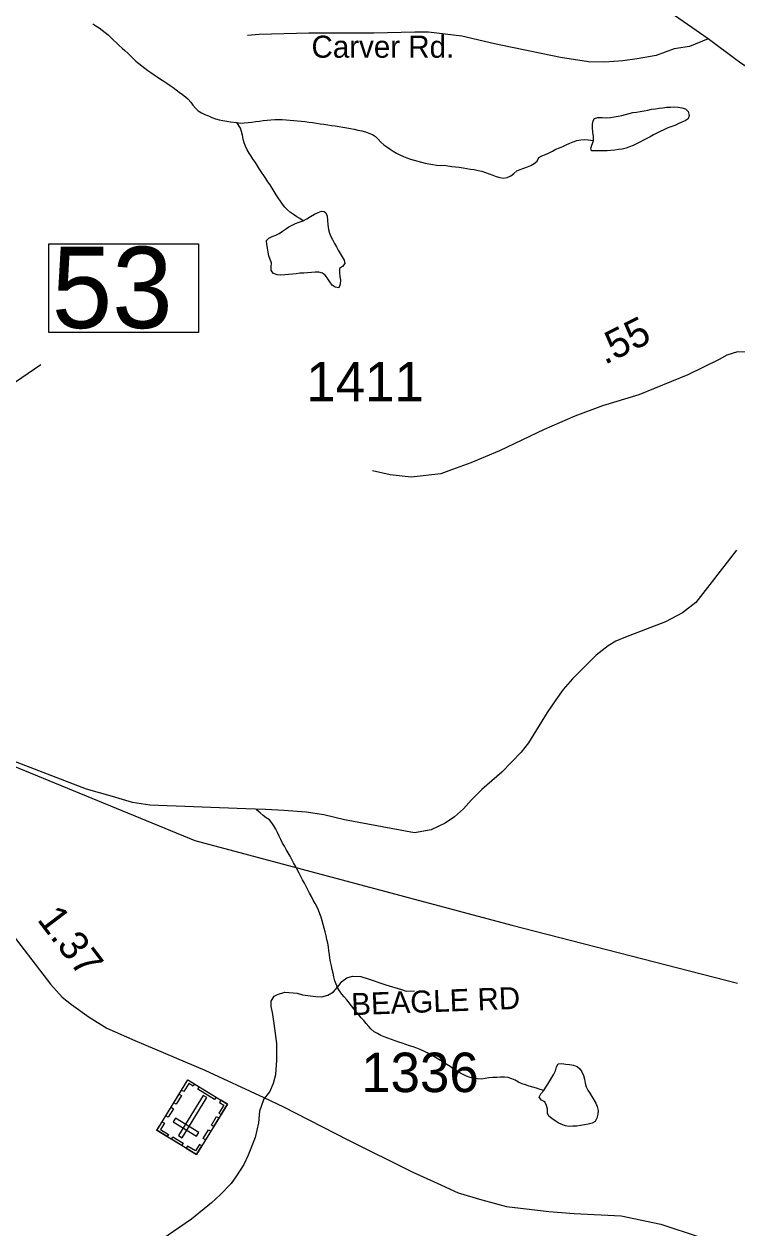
# Model space of a CAD drawing. Extents: x 1950930 to 2061844, y 904556 to 1017002.
# Drawn here: x 1997009 to 2000076, y 974830 to 980013 of the extents above; entities that cross this region are included whole.
import ezdxf

# ---------------------------------------------------------------- set-up
doc = ezdxf.new("R2010")
doc.units = 0
for name, color, linetype in [('Exist Cultural Cemetery CELL', 7, 'Continuous'), ('Exist Hydrographic Misc Water Feature', 7, 'Continuous'), ('Exist Road Non-System Type 51', 7, 'Continuous'), ('Exist Road Non-System Type 51 Label', 7, 'Continuous'), ('Exist Road Primary US Structure Standard Bridge CELL', 7, 'Continuous'), ('Exist Road Primary US Structure Standard Bridge Number Label', 7, 'Continuous'), ('Exist Road Secondary Structure Standard Bridge Number Label', 7, 'Continuous'), ('Exist Road Secondary Type 41 Attributed', 7, 'Continuous'), ('Exist Road Secondary Type 51 Attributed', 7, 'Continuous'), ('Exist Road Secondary Type 51 Label', 7, 'Continuous'), ('Exist Road Secondary Type 51 Number Label', 7, 'Continuous'), ('Exist Utilities Electrical Transmission Line', 7, 'Continuous')]:
    doc.layers.add(name, color=color, linetype=linetype)

# ---------------------------------------------------------------- blocks, each defined once
blk = doc.blocks.new('Exist Cultural Cemetery')
at = {"layer": 'Exist Cultural Cemetery CELL'}
for points in [[(-99.7, 130.7), (99.4, 130.7), (99.4, -123.9), (-99.7, -123.9)], [(-99.7, 87.4), (-88.3, 87.4), (-88.3, 119.6), (-47.8, 119.6), (-47.8, 130.7), (-99.7, 130.7)], [(-25.6, 130.7), (26.2, 130.7), (26.2, 119.3), (-25.6, 119.3)], [(99.5, 87.3), (88.1, 87.3), (88.1, 119.5), (47.6, 119.5), (47.6, 130.6), (99.5, 130.6)], [(-99.7, 13.2), (-99.7, 56.5), (-88.3, 56.5), (-88.3, 13.2)], [(-58.9, 62.6), (-58.9, 44), (58.9, 44), (58.9, 62.6)], [(9.3, 101.4), (-9.3, 101.4), (-9.3, -101.4), (9.3, -101.4)], [(88.1, 14.3), (88.1, 57.6), (99.4, 57.6), (99.4, 14.3)], [(-99.7, -54), (-99.7, -10.7), (-88.3, -10.7), (-88.3, -54)], [(88, -51.7), (88, -8.4), (99.4, -8.4), (99.4, -51.7)], [(-66.6, -123.9), (-66.6, -112.4), (-88.6, -112.4), (-88.6, -72), (-99.7, -72), (-99.7, -123.9)], [(66.3, -123.9), (66.3, -112.4), (88.3, -112.4), (88.3, -72), (99.4, -72), (99.4, -123.9)], [(-42.2, -112.5), (42.6, -112.5), (42.6, -123.9), (-42.2, -123.9)]]:
    blk.add_lwpolyline(points, close=True, dxfattribs=at)

msp = doc.modelspace()

# ---------------------------------------------------------------- linework, layer by layer
at = {"layer": 'Exist Hydrographic Misc Water Feature'}
for points in [[(1997303.9, 980013.5), (1997317.8, 980005.8), (1997331.6, 979996.6), (1997344.9, 979987.3), (1997357.4, 979977.1), (1997369.9, 979966.3), (1997382, 979955.3), (1997394.1, 979943.6), (1997406, 979932.7), (1997418.1, 979920.9), (1997430.4, 979910), (1997442.5, 979899.1), (1997454.4, 979887.4), (1997465.9, 979876.4), (1997478, 979864.7), (1997490.1, 979853.8), (1997502.4, 979842.9), (1997515.1, 979832.8), (1997528, 979822.6), (1997541.3, 979813.4), (1997554.6, 979804.1), (1997568.2, 979794.7), (1997581.9, 979785.4), (1997595.7, 979776.2), (1997609.4, 979767.7), (1997623.1, 979758.3), (1997636.7, 979749), (1997650, 979739.7), (1997663.3, 979729.6), (1997676.7, 979720.3), (1997690, 979710.1), (1997702.7, 979700.1), (1997715, 979689.1), (1997725.9, 979676.6), (1997735.5, 979663.3), (1997745.8, 979650.8), (1997758.1, 979639.8), (1997771.8, 979631.4), (1997786.6, 979623.7), (1997801.7, 979617.7), (1997817.1, 979611.5), (1997832.9, 979605.5), (1997848.3, 979601.1), (1997864.3, 979597.5), (1997880.7, 979594.6)], [(1999459.2, 979511.9), (1999458.4, 979529.1), (1999456.5, 979547.2), (1999454.9, 979565.3), (1999454.7, 979582.5), (1999456.9, 979596.3), (1999463.7, 979606.9), (1999477.6, 979610.8), (1999496.5, 979610.4), (1999515.6, 979609.2), (1999532, 979611.3), (1999548.2, 979614.2), (1999564.6, 979616.3), (1999580.6, 979619.3), (1999596.6, 979623.1), (1999612.1, 979627.6), (1999628.1, 979632.2), (1999644.1, 979634.4), (1999660.5, 979636.5), (1999676.7, 979639.4), (1999692.7, 979642.4), (1999708.9, 979646.2), (1999725.1, 979648.2), (1999741.3, 979650.4), (1999757.5, 979652.5), (1999774.1, 979654.7), (1999790.1, 979655.9), (1999806.7, 979656.4), (1999823.1, 979655.3), (1999839.3, 979652.4), (1999855.1, 979648.9), (1999866.6, 979636.3), (1999871.3, 979619), (1999866, 979605.2), (1999852.9, 979597.2), (1999838.9, 979590.1), (1999823.8, 979583.1), (1999808.4, 979576.9), (1999792.4, 979570.6), (1999776.4, 979565.2), (1999761.2, 979558.1), (1999746.2, 979551), (1999731.7, 979544), (1999716.9, 979536.1), (1999702.8, 979528.2), (1999688.2, 979520.3), (1999673.7, 979513.1), (1999658.9, 979505.3), (1999644.1, 979498.2), (1999629.4, 979491), (1999614.4, 979484.8), (1999599, 979478.5), (1999583, 979474.8), (1999566.8, 979472.7), (1999550.4, 979470.5), (1999534, 979469.2), (1999517.8, 979468), (1999501.4, 979467.5), (1999485, 979467.8), (1999467.2, 979467.4), (1999449.7, 979467.8), (1999447.3, 979478.4), (1999459.2, 979511.9)], [(1997880.7, 979594.6), (1997896.9, 979592.7), (1997923.7, 979589.6)], [(1997923.7, 979589.6), (1997939.9, 979586.8), (1997956.3, 979588.1), (1997972.5, 979589.5), (1997989.2, 979591.5), (1998005.1, 979593.7), (1998021.8, 979595.8), (1998038, 979598), (1998054.6, 979600), (1998070.8, 979601.4), (1998087.2, 979602.7), (1998103.4, 979602.3), (1998119.8, 979602), (1998135.8, 979600.9), (1998152.4, 979599.7), (1998168.8, 979598.5), (1998184.8, 979596.5), (1998201.2, 979595.4), (1998217.6, 979593.4), (1998234, 979591.4), (1998250.2, 979588.7), (1998266.4, 979586.6), (1998282.8, 979583.8), (1998299, 979581.9), (1998315.4, 979579), (1998331.4, 979577.1), (1998347.8, 979574.3), (1998364, 979571.5), (1998380.4, 979568.7), (1998396.8, 979566.7), (1998413, 979563.8), (1998429.4, 979560.3), (1998445.4, 979556.7), (1998461.4, 979553.1), (1998477.2, 979548.7), (1998492.6, 979543.3), (1998507.5, 979538.1), (1998520.7, 979528.9), (1998532.5, 979517.1), (1998544, 979504.6), (1998556.5, 979493.6), (1998569.7, 979484.4), (1998583.4, 979475.1), (1998597.5, 979466.5), (1998611.7, 979458), (1998626.3, 979450.3), (1998641, 979443.5), (1998656.2, 979436.6), (1998671.6, 979431.4), (1998687.2, 979427), (1998702.9, 979422.5), (1998718.9, 979418.1), (1998735.1, 979414.5), (1998751.1, 979410.9), (1998767.1, 979408.1), (1998783.3, 979405.2), (1998799.7, 979404.9), (1998816.3, 979405.3), (1998832.5, 979403.4), (1998848.9, 979400.6), (1998864.9, 979398.7), (1998881.3, 979396.7), (1998897.7, 979393.9), (1998913.9, 979391.9), (1998929.9, 979389), (1998946.1, 979386.3), (1998962.1, 979382.7), (1998978.1, 979379.9), (1998994.1, 979374.6), (1999009.7, 979368.5), (1999025.3, 979362.5), (1999040.7, 979356.4), (1999056.2, 979352), (1999071.6, 979349.3), (1999087.4, 979352.2), (1999103, 979360), (1999116.5, 979369.7), (1999128.6, 979380.8), (1999143.4, 979387.1), (1999159.2, 979392.5), (1999174.8, 979398), (1999189.9, 979404.2), (1999203.9, 979412.9), (1999216.4, 979423.4), (1999223.2, 979438), (1999237.3, 979445.8), (1999252.5, 979452.1), (1999268.1, 979458.3), (1999282.6, 979465.4), (1999296.8, 979474.2), (1999312.4, 979479.7), (1999327.5, 979485.9), (1999341.9, 979493.7), (1999356.6, 979500.8), (1999372, 979506.2), (1999387.8, 979511.7), (1999403.8, 979515.4), (1999419.8, 979516), (1999436, 979514.8), (1999459.2, 979511.9)], [(1998209.4, 979166.1), (1998195.6, 979175.4), (1998181.9, 979183.9), (1998167.8, 979193.2), (1998154.4, 979202.5), (1998141.9, 979213.4), (1998131.1, 979225.2), (1998120.8, 979237.7), (1998111.4, 979251), (1998102.5, 979265.1), (1998093.7, 979278.4), (1998084.9, 979292.6), (1998076.1, 979306.7), (1998067.1, 979320.9), (1998058.1, 979334.1), (1998049, 979348.3), (1998039.8, 979361.7), (1998030.8, 979375.7), (1998022.2, 979389), (1998013.6, 979403.2), (1998004.1, 979416.5), (1997995.1, 979430.7), (1997986.3, 979444.7), (1997977.5, 979458), (1997969.3, 979472.2), (1997961.9, 979487.2), (1997955.7, 979502), (1997951.4, 979517.7), (1997947.9, 979534.2), (1997944.2, 979550.6), (1997939.7, 979565.5), (1997923.7, 979589.6)], [(1998209.4, 979166.1), (1998225.2, 979174), (1998241.8, 979184.3), (1998258.4, 979194.6), (1998274.4, 979202.5), (1998288.5, 979208), (1998300, 979206.8), (1998307.8, 979200.2), (1998312.3, 979186.1), (1998314.8, 979168.8), (1998316.4, 979149.1), (1998318.7, 979129.3), (1998323.2, 979112.8), (1998329.3, 979098), (1998337.1, 979083.1), (1998345.1, 979068.9), (1998353.1, 979054), (1998360.9, 979039.8), (1998369.1, 979025.8), (1998377.3, 979011.6), (1998385.9, 978996.7), (1998388.8, 978981.9), (1998378.8, 978968.9), (1998366.5, 978960.2), (1998366.5, 978943.8), (1998367.9, 978926.4), (1998369.7, 978910), (1998369.5, 978893.6), (1998363.4, 978878.1), (1998347.8, 978880.2), (1998334.7, 978889.4), (1998324, 978902.8), (1998315.4, 978916.9), (1998306.2, 978930.2), (1998293.2, 978940.4), (1998277.7, 978944.8), (1998261.3, 978945.1), (1998245.1, 978943.8), (1998228.5, 978942.5), (1998212, 978941.2), (1998195.6, 978940), (1998179, 978937.8), (1998163, 978936.5), (1998146.4, 978934.3), (1998130.2, 978933), (1998113.6, 978932.6), (1998097, 978932.9), (1998081.6, 978938.9), (1998071.6, 978951.6), (1998072, 978968), (1998073.6, 978985.1), (1998068.1, 978999.9), (1998062.2, 979015.7), (1998058.9, 979031.3), (1998056, 979047.8), (1998053.7, 979064.3), (1998052.1, 979080.7), (1998061.3, 979092), (1998076.3, 979098.3), (1998092.3, 979104.5), (1998106.9, 979111.6), (1998120.6, 979121.1), (1998134.1, 979130.8), (1998147.9, 979139.5), (1998162, 979147.4), (1998176.6, 979154.5), (1998192, 979160.7), (1998209.4, 979166.1)], [(2000074.3, 977748.2), (1999899.2, 977522.7), (1999841.8, 977478), (1999768.4, 977439.3), (1999597.2, 977373.4), (1999555.3, 977356.9), (1999521.7, 977336.6), (1999470.2, 977296), (1999369.3, 977194.8), (1999327.9, 977148.2), (1999296.3, 977103.9), (1999259, 977049.4), (1999178.6, 976918.3), (1999147.1, 976877.9), (1999064, 976792.9), (1998978.9, 976718), (1998933.6, 976673.5), (1998900, 976635), (1998860.2, 976600.6), (1998820.6, 976572.2), (1998761, 976543.5), (1998689.4, 976530.7), (1998386.9, 976587.5), (1998298.8, 976608.6), (1998222.9, 976619.9), (1998126.7, 976626.7), (1998046.8, 976632), (1997962.9, 976635), (1997549.1, 976650.6), (1997475.1, 976661.9), (1997389, 976687), (1997276.6, 976719.8), (1996809.3, 976899)], [(1998160.8, 976416.1), (1998153, 976430.1), (1998144.8, 976445), (1998136.8, 976459.1), (1998128.8, 976473.3), (1998120.8, 976487.4), (1998113.2, 976502.3), (1998106, 976517.3), (1998098.7, 976532.1), (1998091.3, 976547.1), (1998083.3, 976561.3), (1998074.7, 976574.5), (1998064.4, 976587), (1998050.7, 976596.3), (1998036.9, 976605.7), (1998024.4, 976616.6), (1998007.8, 976631.7)], [(1999245.5, 975422.1), (1999229.7, 975426.5), (1999214.1, 975431.7), (1999198.3, 975436.2), (1999182.6, 975440.7), (1999167, 975445.9), (1999151.4, 975451.1), (1999136.2, 975457.2), (1999121.5, 975465.7), (1999106.9, 975472.5), (1999091.5, 975477.8), (1999075.3, 975479), (1999058.7, 975479.3), (1999042.3, 975478), (1999025.7, 975477.6), (1999009.3, 975476.2), (1998993.1, 975473.3), (1998976.5, 975471.1), (1998960.3, 975471.5), (1998944.3, 975473.5), (1998927.9, 975477.9), (1998912.3, 975483.2), (1998897.5, 975490.1), (1998883.4, 975497.8), (1998869.4, 975506.2), (1998855.7, 975515.5), (1998842.2, 975524.8), (1998828.4, 975534.1), (1998814.7, 975542.6), (1998800.3, 975551.1), (1998786.2, 975559.6), (1998772, 975568.1), (1998757.9, 975575.8), (1998743.3, 975583.5), (1998728.6, 975591.2), (1998713.8, 975598), (1998698.4, 975604.1), (1998683.1, 975609.3), (1998667.5, 975614.6), (1998651.9, 975619.9), (1998636.3, 975625.1), (1998620.7, 975629.5), (1998605.3, 975635.6), (1998589.8, 975640.8), (1998574.2, 975646.8), (1998558.4, 975653), (1998543.4, 975658.9), (1998528.9, 975666.6), (1998515.3, 975675.1), (1998502.8, 975685.3), (1998491.5, 975697), (1998480.7, 975710.3), (1998470, 975722.8), (1998459.3, 975735.4), (1998448.7, 975747.9), (1998438.2, 975760.4), (1998427.8, 975772.9), (1998417.7, 975786.4), (1998407.5, 975798.9), (1998397.2, 975812.2), (1998386.5, 975824.7), (1998376.3, 975837.2), (1998366.5, 975850.6), (1998358, 975864.7), (1998351.7, 975879.6), (1998346.2, 975894.4), (1998341.8, 975910.9), (1998338.2, 975926.6), (1998334.5, 975943.1), (1998331.4, 975958.8), (1998327.9, 975975.2), (1998325, 975991.7), (1998322.8, 976007.3), (1998320.7, 976023.8), (1998318.3, 976040.3), (1998315.2, 976056.7), (1998311.5, 976072.4), (1998308, 976088), (1998304.3, 976104.5), (1998300.2, 976120.2), (1998295.9, 976135.9), (1998291.6, 976152.4), (1998286.9, 976168.1), (1998282, 976182.9), (1998276, 976198.6), (1998268.8, 976213.6), (1998261.1, 976227.6), (1998252.6, 976241.8), (1998245.1, 976256.8), (1998237.3, 976270.8), (1998229.9, 976285.8), (1998222.3, 976299.8), (1998214.9, 976314.8), (1998207.1, 976328.9), (1998199.5, 976343.8), (1998192, 976358), (1998184.2, 976372.8), (1998176.6, 976387), (1998168.6, 976401.9), (1998160.8, 976416.1)], [(1999245.5, 975422.1), (1999254.1, 975435.8), (1999262.9, 975449.7), (1999271.6, 975464.2), (1999280.2, 975478), (1999288.4, 975491.8), (1999296, 975506.4), (1999300.3, 975523.5), (1999307, 975537.3), (1999323.4, 975537.7), (1999340, 975535.8), (1999356.4, 975533.9), (1999372.6, 975530.3), (1999389, 975525.8), (1999400.9, 975515.7), (1999408.9, 975501.6), (1999415.3, 975485.9), (1999419.8, 975470.2), (1999422.5, 975453.7), (1999427.2, 975438), (1999434.6, 975423.9), (1999443.4, 975409.8), (1999452.4, 975395.6), (1999461, 975381.5), (1999468.6, 975367.5), (1999475.2, 975352.5), (1999479.1, 975336.1), (1999477.2, 975319.7), (1999473.9, 975302.4), (1999466.6, 975288.7), (1999453.2, 975281.6), (1999436.4, 975277), (1999419.6, 975274.1), (1999403.6, 975271.2), (1999387.2, 975269), (1999370.6, 975267.7), (1999354.6, 975267.2), (1999338.2, 975270.1), (1999322.6, 975275.3), (1999307.6, 975282.1), (1999293.9, 975291.5), (1999280, 975300.8), (1999267, 975310.9), (1999261.7, 975325), (1999260.7, 975342.2), (1999256.6, 975357.8), (1999249, 975372.8), (1999235.1, 975380.5), (1999225.2, 975393.8), (1999232.2, 975407.6), (1999245.5, 975422.1)]]:
    msp.add_lwpolyline(points, dxfattribs=at)
at = {"layer": 'Exist Road Non-System Type 51'}
for points in [[(1998039, 975381.4), (1998065.6, 975416.1), (1998082.4, 975452.9), (1998092, 975490.5), (1998096.2, 975551.8), (1998096.9, 975624.1), (1998085.1, 975710.4), (1998077.1, 975758), (1998071.5, 975783.1), (1998071.5, 975806.7), (1998085.5, 975827.6), (1998099.4, 975835.9), (1998130, 975845.7), (1998184.2, 975841.5), (1998206.5, 975833.1), (1998263.5, 975826.2), (1998290, 975824.8), (1998316.4, 975831.8), (1998340.1, 975847.1), (1998365.1, 975874.9), (1998376.2, 975891.6), (1998397.1, 975906.9), (1998422.1, 975913.8), (1998458.4, 975912.4), (1998489, 975902.7), (1998565.5, 975876.2), (1998632.2, 975856.8), (1998653.1, 975849.8), (1998689.2, 975851.2)], [(1998039, 975381.4), (1998021.9, 975332.6), (1998017, 975282.1), (1998003.1, 975219.8), (1997973.4, 975143.5), (1997953.6, 975102.9), (1997923, 975054.4), (1997900.1, 975021.8), (1997852.6, 974972.3), (1997815.1, 974937.7), (1997729.5, 974867.9), (1997600.8, 974779.8)]]:
    msp.add_lwpolyline(points, dxfattribs=at)
at = {"layer": 'Exist Road Secondary Structure Standard Bridge Number Label'}
msp.add_line((1995366.5, 977382.8), (1997081, 978547.2), dxfattribs=at)
msp.add_lwpolyline([(1997114.9, 979066.9), (1997759, 979066.9), (1997759, 978684.6), (1997114.9, 978684.6)], close=True, dxfattribs=at)
at = {"layer": 'Exist Road Secondary Type 41 Attributed'}
msp.add_lwpolyline([(2001314.4, 978591), (2000078.3, 978602.3), (2000032.7, 978587.7), (1999999.1, 978569.7), (1999864.3, 978502.6), (1999653.6, 978416.9), (1999497.2, 978369.2), (1999379, 978325.5), (1999246.8, 978267.6), (1999054.6, 978175.9), (1998930.5, 978124.3), (1998836.4, 978090.4), (1998802.5, 978076.5), (1998674.4, 978062.8), (1998584.3, 978072.8), (1998508.4, 978089)], dxfattribs=at)
at = {"layer": 'Exist Road Secondary Type 51 Attributed'}
for points in [[(1999952.5, 979950), (1999756.6, 980086.3)], [(1999952.5, 979950), (1999871.5, 979916.3), (1999806.2, 979905.8), (1999728.4, 979878.4), (1999646.3, 979863.7), (1999585.3, 979855.3), (1999507.4, 979848.9), (1999436.9, 979850), (1999317, 979869), (1999032.9, 979927.9), (1998891.9, 979961.6), (1998748.8, 979978.5), (1998689.9, 979978.5), (1998513.2, 979974.3), (1998233.3, 979974.3), (1998020.8, 979967.9), (1997970.3, 979963.7)], [(2001314.4, 978591), (2000604.2, 979426.7), (2000315.7, 979686.5), (2000253.5, 979738.4), (2000201.5, 979776.5), (2000137.5, 979814.4), (2000087.6, 979848.5), (2000077.5, 979856.3), (1999952.5, 979950)], [(1996928, 976132.5), (1997122.3, 975879.2), (1997172.8, 975824.1), (1997212, 975792.3), (1997288.4, 975737.1), (1997364.1, 975690.1), (1997485.6, 975637.4), (1997786.5, 975509), (1998040.3, 975392.1), (1998125.1, 975352), (1998402.4, 975210), (1998682.2, 975069.6), (1998786.1, 975023.4), (1998876, 974981.3), (1998978, 974951), (1999083.9, 974922.8), (1999266.4, 974900.9), (1999376.5, 974892.6), (1999578, 974882), (1999748.4, 974847), (2000078.5, 974737.9)]]:
    msp.add_lwpolyline(points, dxfattribs=at)
at = {"layer": 'Exist Utilities Electrical Transmission Line'}
msp.add_lwpolyline([(1994106.8, 978005.9), (1994970.3, 977637.1), (1997743.8, 976497.9), (1999107.1, 976133.3), (2000078.9, 975883.5)], dxfattribs=at)

# ---------------------------------------------------------------- block references
at = {"layer": 'Exist Road Primary US Structure Standard Bridge Number Label', "rotation": 148.43430422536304}
msp.add_blockref('Exist Cultural Cemetery', (1997733.7, 975309.7), dxfattribs=at)

# ---------------------------------------------------------------- texts
at = {"layer": 'Exist Road Non-System Type 51 Label'}
msp.add_text('  BEAGLE RD', height=95, rotation=2.2312, dxfattribs=at).set_placement((1998347.7, 975742.8))
at = {"layer": 'Exist Road Primary US Structure Standard Bridge CELL'}
for s, rotation, p in [('.55', 26.4741, (1999507.5, 978544.7)), ('1.37', 307.2289, (1997061.4, 976157.6))]:
    msp.add_text(s, height=125, rotation=rotation, dxfattribs=at).set_placement(p)
at = {"layer": 'Exist Road Secondary Structure Standard Bridge Number Label'}
msp.add_text('53', height=350, dxfattribs=at).set_placement((1997127.4, 978704.3))
at = {"layer": 'Exist Road Secondary Type 51 Label'}
msp.add_text('Carver Rd.', height=95, dxfattribs=at).set_placement((1998245.5, 979868.2))
at = {"layer": 'Exist Road Secondary Type 51 Number Label'}
for s, p in [('1411', (1998223.1, 978388.5)), ('1336', (1998459.3, 975414.9))]:
    msp.add_text(s, height=170, dxfattribs=at).set_placement(p)

doc.saveas('drawing.dxf')
